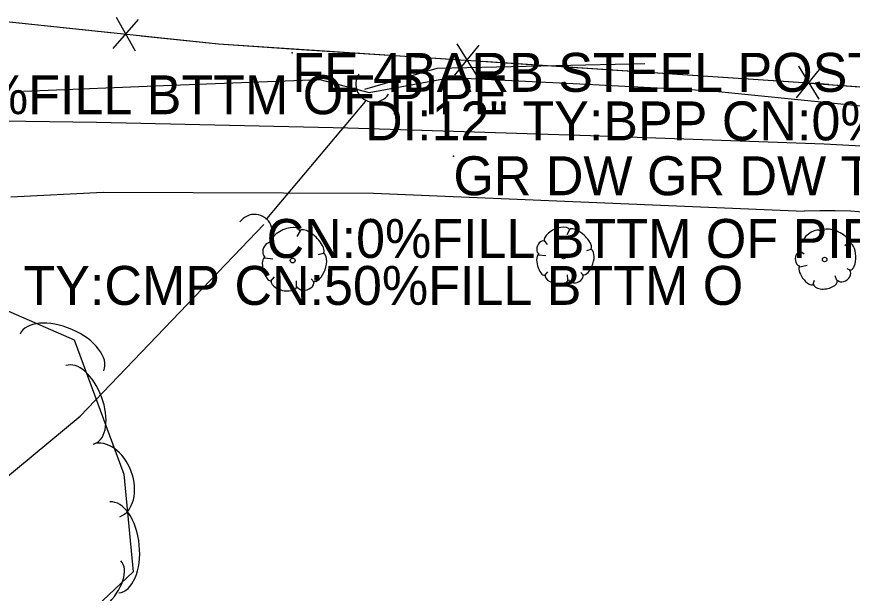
# Model space of a CAD drawing. Extents: x 954793 to 988390, y 1867850 to 1924428.
# Drawn here: x 958282.2 to 958389.5, y 1917752.3 to 1917826.4 of the extents above; entities that cross this region are included whole.
import ezdxf

# ---------------------------------------------------------------- set-up
doc = ezdxf.new("R2010")
doc.units = 0
for name, color, linetype in [('S_CROSS_DRAIN', 7, 'Continuous'), ('S_DITCHLINE', 7, 'Continuous'), ('S_DRG_PT_SYM', 7, 'Continuous'), ('S_DRIVEWAY', 7, 'Continuous'), ('S_FENCE', 7, 'Continuous'), ('S_MSC_PT_SYM', 7, 'Continuous'), ('S_SIDE_DRAIN', 7, 'Continuous'), ('S_SIDE_DRAIN_ANNOT', 7, 'Continuous'), ('S_STREAM', 7, 'Continuous'), ('S_SURVEY_TEXT_ANNOT', 7, 'Continuous'), ('S_TREE', 7, 'Continuous')]:
    doc.layers.add(name, color=color, linetype=linetype)

msp = doc.modelspace()

# ---------------------------------------------------------------- linework, layer by layer
at = {"layer": 'S_CROSS_DRAIN'}
for centre, start, end in [((958328.03, 1917817.71), 145.9503, 326.2795), ((958312.72, 1917798.69), 324.1539, 144.483)]:
    msp.add_arc(centre, 2.3, start, end, dxfattribs=at)
at = {"layer": 'S_DITCHLINE'}
msp.add_lwpolyline([(958283.03, 1917816.83), (958302.08, 1917817.57), (958321.13, 1917818.3), (958327.46, 1917816.66), (958337.96, 1917818.57), (958354.51, 1917817.75), (958371.05, 1917816.92), (958389.35, 1917815.08), (958407.66, 1917813.25)], dxfattribs=at)
at = {"layer": 'S_DRG_PT_SYM'}
for points in [[(958326.93, 1917815.5), (958326.93, 1917815.55), (958326.93, 1917815.5), (958326.88, 1917815.5), (958326.93, 1917815.5), (958326.93, 1917815.45), (958326.93, 1917815.5), (958326.98, 1917815.5)], [(958314.26, 1917800.4), (958314.26, 1917800.45), (958314.26, 1917800.4), (958314.21, 1917800.4), (958314.26, 1917800.4), (958314.26, 1917800.35), (958314.26, 1917800.4), (958314.31, 1917800.4)]]:
    msp.add_lwpolyline(points, dxfattribs=at)
for points in [[(958326.93, 1917815.5), (958326.97, 1917815.47), (958326.93, 1917815.5), (958326.97, 1917815.54), (958326.93, 1917815.5), (958326.9, 1917815.53), (958326.93, 1917815.5), (958326.9, 1917815.46)], [(958326.93, 1917815.5), (958326.97, 1917815.47), (958326.93, 1917815.5), (958326.97, 1917815.54), (958326.93, 1917815.5), (958326.9, 1917815.53), (958326.93, 1917815.5), (958326.9, 1917815.46)], [(958314.26, 1917800.4), (958314.3, 1917800.37), (958314.26, 1917800.4), (958314.29, 1917800.44), (958314.26, 1917800.4), (958314.22, 1917800.43), (958314.26, 1917800.4), (958314.23, 1917800.36)], [(958314.26, 1917800.4), (958314.3, 1917800.37), (958314.26, 1917800.4), (958314.29, 1917800.44), (958314.26, 1917800.4), (958314.22, 1917800.43), (958314.26, 1917800.4), (958314.23, 1917800.36)]]:
    msp.add_lwpolyline(points, close=True, dxfattribs=at)
at = {"layer": 'S_DRIVEWAY'}
for points in [[(958431.71, 1917808.55), (958410.65, 1917808.7), (958385.95, 1917809.99), (958355.88, 1917811.06), (958324.72, 1917812.06), (958292.43, 1917812.79), (958271.21, 1917813.1)], [(958281.42, 1917803.24), (958293.26, 1917803.86), (958328, 1917803.7), (958383.35, 1917801.4)]]:
    msp.add_lwpolyline(points, dxfattribs=at)
msp.add_ellipse((958386.13, 1917744.33), major_axis=(33.43, 46.43), ratio=0.996569, start_param=5.854533, end_param=6.95766, dxfattribs=at)
at = {"layer": 'S_FENCE'}
for p, q in [((958294.54, 1917822.29), (958297.81, 1917826)), ((958294.96, 1917826.3), (958297.39, 1917821.99)), ((958338.48, 1917818.87), (958341.6, 1917822.71)), ((958338.74, 1917822.9), (958341.34, 1917818.68)), ((958382.39, 1917815.98), (958385.51, 1917819.82)), ((958382.65, 1917820.01), (958385.25, 1917815.79))]:
    msp.add_line(p, q, dxfattribs=at)
for points in [[(958274.29, 1917826.45), (958294.19, 1917824.35)], [(958274.29, 1917826.45), (958308.07, 1917822.89), (958386.54, 1917817.73)], [(958298.16, 1917823.94), (958308.07, 1917822.89), (958318.09, 1917822.23)], [(958318.09, 1917822.23), (958338.05, 1917820.92)], [(958342.04, 1917820.66), (958362, 1917819.35)], [(958362, 1917819.35), (958381.95, 1917818.03)], [(958384.07, 1917817.86), (958403.92, 1917816.41)], [(958384.07, 1917817.86), (958438.26, 1917813.88)], [(958385.95, 1917817.77), (958386.54, 1917817.73)]]:
    msp.add_lwpolyline(points, dxfattribs=at)
at = {"layer": 'S_MSC_PT_SYM'}
for points in [[(958317.57, 1917821.73), (958317.57, 1917821.78), (958317.57, 1917821.73), (958317.52, 1917821.73), (958317.57, 1917821.73), (958317.57, 1917821.68), (958317.57, 1917821.73), (958317.62, 1917821.73)], [(958317.57, 1917821.73), (958317.57, 1917821.78), (958317.57, 1917821.73), (958317.52, 1917821.73), (958317.57, 1917821.73), (958317.57, 1917821.68), (958317.57, 1917821.73), (958317.62, 1917821.73)], [(958338.28, 1917808.45), (958338.28, 1917808.5), (958338.28, 1917808.45), (958338.23, 1917808.45), (958338.28, 1917808.45), (958338.28, 1917808.4), (958338.28, 1917808.45), (958338.33, 1917808.45)], [(958338.28, 1917808.45), (958338.28, 1917808.5), (958338.28, 1917808.45), (958338.23, 1917808.45), (958338.28, 1917808.45), (958338.28, 1917808.4), (958338.28, 1917808.45), (958338.33, 1917808.45)]]:
    msp.add_lwpolyline(points, close=True, dxfattribs=at)
for points in [[(958317.57, 1917821.73), (958317.57, 1917821.78), (958317.57, 1917821.73), (958317.52, 1917821.73), (958317.57, 1917821.73), (958317.57, 1917821.68), (958317.57, 1917821.73), (958317.62, 1917821.73)], [(958338.28, 1917808.45), (958338.28, 1917808.5), (958338.28, 1917808.45), (958338.23, 1917808.45), (958338.28, 1917808.45), (958338.28, 1917808.4), (958338.28, 1917808.45), (958338.33, 1917808.45)]]:
    msp.add_lwpolyline(points, dxfattribs=at)
at = {"layer": 'S_SIDE_DRAIN'}
msp.add_line((958326.93, 1917815.5), (958314.26, 1917800.4), dxfattribs=at)
msp.add_lwpolyline([(958326.93, 1917815.5), (958314.26, 1917800.4)], dxfattribs=at)
msp.add_lwpolyline([(958326.93, 1917815.5), (958314.26, 1917800.4)], dxfattribs=at)
at = {"layer": 'S_STREAM'}
for points in [[(958326.89, 1917817.06), (958336.18, 1917819.77), (958362.89, 1917820.37)], [(958269.64, 1917757.94), (958290.31, 1917775.1), (958313.91, 1917799.7)]]:
    msp.add_lwpolyline(points, dxfattribs=at)
at = {"layer": 'S_TREE'}
for p, q in [((958318.58, 1917798.89), (958318.14, 1917798.15)), ((958353.22, 1917799.02), (958352.84, 1917798.35)), ((958385.5, 1917798.82), (958385.37, 1917798.03)), ((958314.9, 1917797.46), (958315.3, 1917796.87)), ((958349.96, 1917797.64), (958350.33, 1917797.13)), ((958389.06, 1917797.32), (958388.58, 1917796.95)), ((958321.54, 1917795.96), (958320.91, 1917795.78)), ((958349.25, 1917795.78), (958350.17, 1917795.7)), ((958355.93, 1917796.47), (958355.38, 1917796.3)), ((958382.82, 1917796.3), (958383.37, 1917795.94)), ((958314.05, 1917795.41), (958315.07, 1917795.28)), ((958349.97, 1917793.1), (958350.4, 1917793.63)), ((958355, 1917793.16), (958354.65, 1917793.55)), ((958382.81, 1917794.24), (958383.73, 1917794.49)), ((958389.35, 1917793.77), (958388.87, 1917794.01)), ((958314.77, 1917792.38), (958315.27, 1917792.97)), ((958318.1, 1917791.74), (958318.11, 1917792.45)), ((958320.39, 1917792.29), (958320.01, 1917792.73)), ((958352.97, 1917792.61), (958352.96, 1917793.25)), ((958384.48, 1917791.89), (958384.71, 1917792.56)), ((958387.57, 1917792.49), (958387.33, 1917793.11))]:
    msp.add_line(p, q, dxfattribs=at)
msp.add_lwpolyline([(958261.51, 1917754.78), (958252.47, 1917773.85), (958255.43, 1917788.36), (958273.23, 1917791.99), (958289.52, 1917784.9), (958295.92, 1917767.64), (958297.13, 1917755.11), (958288.55, 1917746.98), (958276.52, 1917744.77), (958266.17, 1917750.32), (958258.51, 1917758.53)], dxfattribs=at)
for centre, radius in [((958352.45, 1917795.58), 0.28), ((958317.62, 1917795.07), 0.313), ((958385.99, 1917795.2), 0.291)]:
    msp.add_circle(centre, radius, dxfattribs=at)
for centre, major_axis, ratio, start_param, end_param in [((958316.74, 1917798.14), (1.81, 0.79), 0.471018, 0, 3.141593), ((958320.04, 1917797.45), (-1.51, 1.44), 0.405113, 3.141593, 6.283186), ((958351.59, 1917798.3), (1.6, 0.75), 0.471018, 0, 3.141593), ((958354.56, 1917797.77), (-1.39, 1.25), 0.405113, 3.141593, 6.283186), ((958384.17, 1917797.53), (1.28, 1.31), 0.471018, 0, 3.141593), ((958387.25, 1917798.09), (-1.8, 0.71), 0.405113, 3.141593, 6.283186), ((958314.47, 1917796.45), (0.389, 0.905), 0.646762, 0, 3.141593), ((958349.61, 1917796.73), (0.325, 0.819), 0.646762, 0, 3.141593), ((958389.14, 1917795.59), (-0.08, 1.78), 0.482994, 3.141593, 6.283185), ((958320.92, 1917794.2), (0.64, 1.81), 0.482994, 3.141593, 6.283185), ((958349.66, 1917794.54), (-0.38, 1.35), 0.420543, 6.283185, 9.424777), ((958355.42, 1917794.88), (0.52, 1.64), 0.482994, 3.141593, 6.283185), ((958382.81, 1917795.29), (0.02, 0.914), 0.646762, 0, 3.141593), ((958314.47, 1917794), (-0.39, 1.52), 0.420543, 6.283185, 9.424777), ((958383.66, 1917793.17), (-0.86, 1.18), 0.420543, 6.283185, 9.424777), ((958388.45, 1917793.17), (0.794, 0.627), 0.711534, 3.141592, 6.283185), ((958316.52, 1917792.11), (-1.65, 0.37), 0.529943, 0, 3.141593), ((958351.55, 1917792.9), (-1.49, 0.29), 0.529943, 0, 3.141593), ((958353.99, 1917792.92), (0.928, 0.3), 0.711534, 3.141592, 6.283185), ((958386.09, 1917792.26), (-1.55, -0.25), 0.529943, 0, 3.141593), ((958319.26, 1917792.06), (1.05, 0.31), 0.711534, 3.141592, 6.283185), ((958287.97, 1917783.26), (-5.38, 2.34), 0.55008, 3.141593, 6.283185), ((958290.35, 1917776.56), (-1.86, 5.01), 0.540699, 3.141593, 6.283185), ((958293.68, 1917766.81), (-1.72, 4.65), 0.685311, 3.141593, 6.283185), ((958294.7, 1917758.22), (-0.57, 5.84), 0.55008, 3.141593, 6.283185), ((958291.65, 1917752.84), (3.88, 3.68), 0.540699, 3.141593, 6.283185)]:
    msp.add_ellipse(centre, major_axis=major_axis, ratio=ratio, start_param=start_param, end_param=end_param, dxfattribs=at)

# ---------------------------------------------------------------- texts
at = {"layer": 'S_SIDE_DRAIN_ANNOT'}
for s, p in [('CN:0%FILL BTTM OF PIPE', (958262.45, 1917813.85)), ('DI:12" TY:BPP CN:0%FILL BTTM OF', (958326.93, 1917810.5)), ('CN:0%FILL BTTM OF PIPE', (958314.26, 1917795.4)), ('DI:18" TY:CMP CN:50%FILL BTTM O', (958262.81, 1917789.37))]:
    msp.add_text(s, height=5, dxfattribs=at).set_placement(p)
at = {"layer": 'S_SURVEY_TEXT_ANNOT'}
for s, p in [('FE 4BARB STEEL POSTS', (958317.57, 1917816.73)), ('GR DW GR DW TO 2SB', (958338.28, 1917803.45))]:
    msp.add_text(s, height=5, dxfattribs=at).set_placement(p)

doc.saveas('drawing.dxf')
